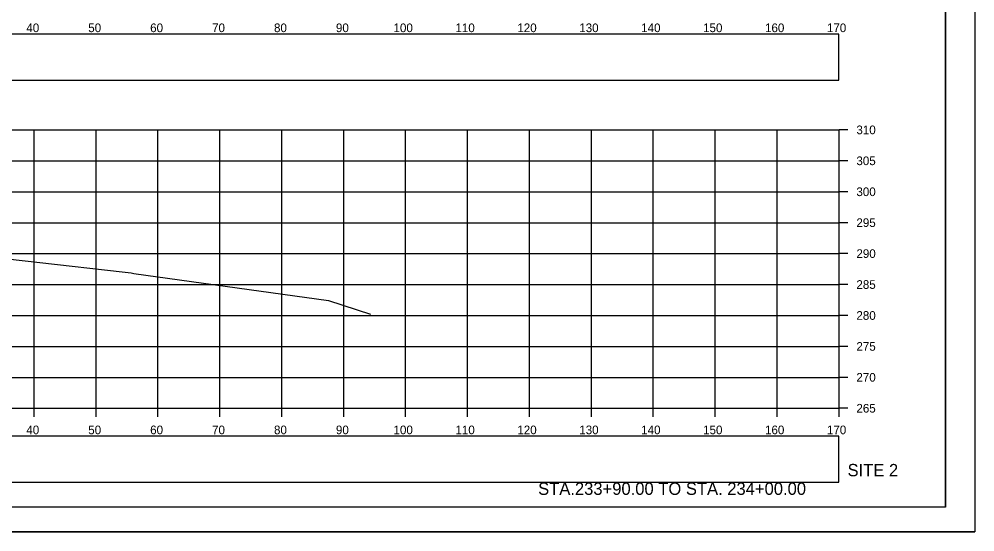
# Model space of a CAD drawing. Extents: x 4667 to 1632277, y -2100 to 724501.
# Drawn here: x 5814.8 to 5969.1, y 1236.3 to 1319.2 of the extents above; entities that cross this region are included whole.
import ezdxf

# ---------------------------------------------------------------- set-up
doc = ezdxf.new("R2010")
doc.units = 0
for name, color, linetype in [('R_Axis', 7, 'Continuous'), ('R_Axis Annot', 7, 'Continuous'), ('R_Border', 7, 'Continuous'), ('R_Draft', 7, 'Continuous'), ('R_Exist Surface', 7, 'Continuous'), ('R_Grid', 7, 'Continuous'), ('R_No Plot', 7, 'Continuous'), ('R_Proposed CofA', 7, 'Continuous')]:
    doc.layers.add(name, color=color, linetype=linetype)

msp = doc.modelspace()

# ---------------------------------------------------------------- linework, layer by layer
at = {"layer": 'R_Axis'}
for p, q in [((5947.18, 1256.29), (5947.18, 1301.29)), ((5948.58, 1301.29), (5947.18, 1301.29)), ((5948.58, 1296.29), (5947.18, 1296.29)), ((5948.58, 1291.29), (5947.18, 1291.29)), ((5948.58, 1286.29), (5947.18, 1286.29)), ((5948.58, 1281.29), (5947.18, 1281.29)), ((5948.58, 1276.29), (5947.18, 1276.29)), ((5948.58, 1271.29), (5947.18, 1271.29)), ((5948.58, 1266.29), (5947.18, 1266.29)), ((5948.58, 1261.29), (5947.18, 1261.29)), ((5667.18, 1256.29), (5947.18, 1256.29)), ((5817.18, 1254.89), (5817.18, 1256.29)), ((5827.18, 1254.89), (5827.18, 1256.29)), ((5837.18, 1254.89), (5837.18, 1256.29)), ((5847.18, 1254.89), (5847.18, 1256.29)), ((5857.18, 1254.89), (5857.18, 1256.29)), ((5867.18, 1254.89), (5867.18, 1256.29)), ((5877.18, 1254.89), (5877.18, 1256.29)), ((5887.18, 1254.89), (5887.18, 1256.29)), ((5897.18, 1254.89), (5897.18, 1256.29)), ((5907.18, 1254.89), (5907.18, 1256.29)), ((5917.18, 1254.89), (5917.18, 1256.29)), ((5927.18, 1254.89), (5927.18, 1256.29)), ((5937.18, 1254.89), (5937.18, 1256.29)), ((5947.18, 1254.89), (5947.18, 1256.29)), ((5948.58, 1256.29), (5947.18, 1256.29))]:
    msp.add_line(p, q, dxfattribs=at)
at = {"layer": 'R_Border'}
for q in [(5964.36, 1445.75), (5648.18, 1240.29)]:
    msp.add_line((5964.36, 1240.29), q, dxfattribs=at)
at = {"layer": 'R_Exist Surface'}
msp.add_lwpolyline([(5804.73, 1281.38), (5831.42, 1278.32), (5832.85, 1278.16), (5833.29, 1278.1), (5864.7, 1273.73), (5871.48, 1271.51)], dxfattribs=at)
at = {"layer": 'R_Grid'}
for p, q in [((5667.18, 1301.29), (5947.18, 1301.29)), ((5817.18, 1256.29), (5817.18, 1301.29)), ((5827.18, 1256.29), (5827.18, 1301.29)), ((5837.18, 1256.29), (5837.18, 1301.29)), ((5847.18, 1256.29), (5847.18, 1301.29)), ((5857.18, 1256.29), (5857.18, 1301.29)), ((5867.18, 1256.29), (5867.18, 1301.29)), ((5877.18, 1256.29), (5877.18, 1301.29)), ((5887.18, 1256.29), (5887.18, 1301.29)), ((5897.18, 1256.29), (5897.18, 1301.29)), ((5907.18, 1256.29), (5907.18, 1301.29)), ((5917.18, 1256.29), (5917.18, 1301.29)), ((5927.18, 1256.29), (5927.18, 1301.29)), ((5937.18, 1256.29), (5937.18, 1301.29)), ((5947.18, 1256.29), (5947.18, 1301.29)), ((5667.18, 1296.29), (5947.18, 1296.29)), ((5667.18, 1291.29), (5947.18, 1291.29)), ((5667.18, 1286.29), (5947.18, 1286.29)), ((5667.18, 1281.29), (5947.18, 1281.29)), ((5667.18, 1276.29), (5947.18, 1276.29)), ((5667.18, 1271.29), (5947.18, 1271.29)), ((5667.18, 1266.29), (5947.18, 1266.29)), ((5667.18, 1261.29), (5947.18, 1261.29)), ((5667.18, 1256.29), (5947.18, 1256.29))]:
    msp.add_line(p, q, dxfattribs=at)
at = {"layer": 'R_No Plot'}
msp.add_line((5635.78, 1236.31), (5969.12, 1236.31), dxfattribs=at)
for points in [[(5635.78, 1449.64), (5969.12, 1449.64), (5969.12, 1236.3), (5635.78, 1236.3)], [(5882.1, 1445.75), (5901.72, 1445.75), (5901.72, 1435.87), (5917.84, 1435.87), (5941.04, 1435.87), (5941.04, 1411.54), (5964.36, 1411.54), (5964.36, 1240.29), (5648.18, 1240.29), (5648.18, 1445.75)]]:
    msp.add_lwpolyline(points, close=True, dxfattribs=at)
at = {"layer": 'R_Proposed CofA'}
for points in [[(5667.23, 1309.34), (5947.13, 1309.34), (5947.13, 1316.76), (5667.23, 1316.76)], [(5667.23, 1244.34), (5947.13, 1244.34), (5947.13, 1251.76), (5667.23, 1251.76)]]:
    msp.add_lwpolyline(points, close=True, dxfattribs=at)

# ---------------------------------------------------------------- texts
at = {"layer": 'R_Axis Annot'}
for s, p in [('40', (5815.92, 1317.09)), ('50', (5825.92, 1317.09)), ('60', (5835.92, 1317.09)), ('70', (5845.92, 1317.09)), ('80', (5855.92, 1317.09)), ('90', (5865.92, 1317.09)), ('100', (5875.22, 1317.09)), ('110', (5885.22, 1317.09)), ('120', (5895.22, 1317.09)), ('130', (5905.22, 1317.09)), ('140', (5915.22, 1317.09)), ('150', (5925.22, 1317.09)), ('160', (5935.22, 1317.09)), ('170', (5945.22, 1317.09)), ('310', (5949.98, 1300.59)), ('305', (5949.98, 1295.59)), ('300', (5949.98, 1290.59)), ('295', (5949.98, 1285.59)), ('290', (5949.98, 1280.59)), ('285', (5949.98, 1275.59)), ('280', (5949.98, 1270.59)), ('275', (5949.98, 1265.59)), ('270', (5949.98, 1260.59)), ('265', (5949.98, 1255.59)), ('40', (5815.92, 1252.09)), ('50', (5825.92, 1252.09)), ('60', (5835.92, 1252.09)), ('70', (5845.92, 1252.09)), ('80', (5855.92, 1252.09)), ('90', (5865.92, 1252.09)), ('100', (5875.22, 1252.09)), ('110', (5885.22, 1252.09)), ('120', (5895.22, 1252.09)), ('130', (5905.22, 1252.09)), ('140', (5915.22, 1252.09)), ('150', (5925.22, 1252.09)), ('160', (5935.22, 1252.09)), ('170', (5945.22, 1252.09))]:
    msp.add_text(s, height=1.4, dxfattribs=at).set_placement(p)
at = {"layer": 'R_Draft'}
for s, p in [('SITE 2', (5948.55, 1245.29)), ('STA.233+90.00 TO STA. 234+00.00', (5898.58, 1242.29))]:
    msp.add_text(s, height=2, dxfattribs=at).set_placement(p)

doc.saveas('drawing.dxf')
